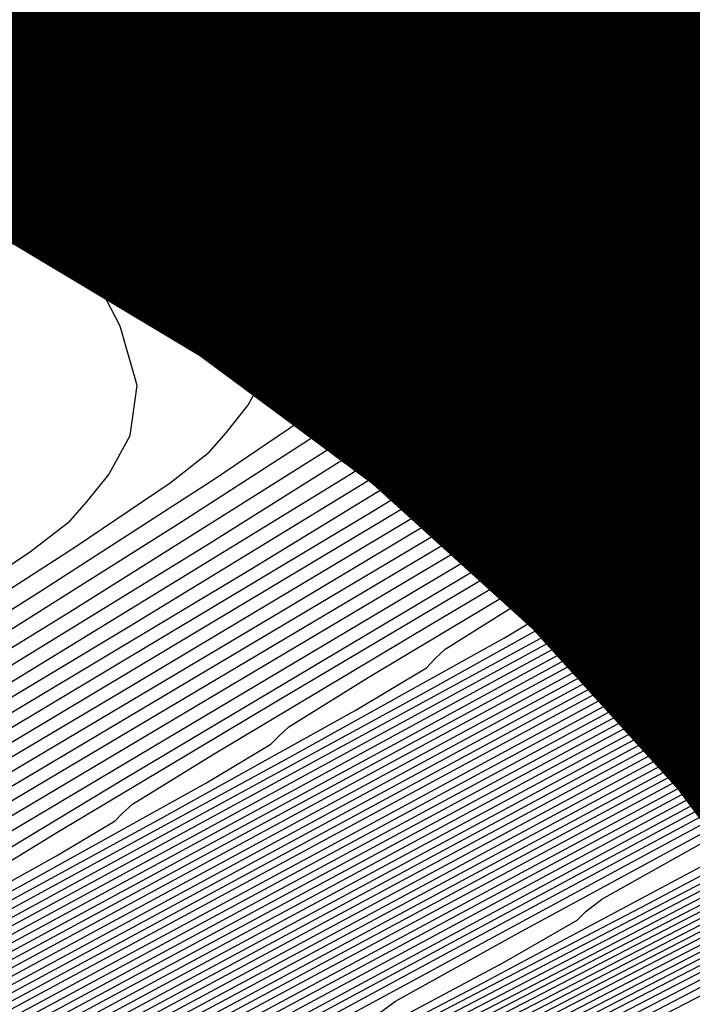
# Model space of a CAD drawing. Extents: x 3249832 to 3255657, y 13789405 to 13793316.
# Tile 410 of 656: x 3254718.51 to 3254720.81, y 13790591.9 to 13790595.26. Entities that reach past the tile are written whole.
import ezdxf

# ---------------------------------------------------------------- set-up
doc = ezdxf.new("R2010")
doc.units = 0
doc.header["$LTSCALE"] = 100
doc.header["$MEASUREMENT"] = 0
for name, color, linetype in [('GRATIO_CON', 10, 'CONTINUOUS'), ('GRATIO_ICON', 7, 'CONTINUOUS'), ('TARGETS_EAST', 7, 'CONTINUOUS')]:
    doc.layers.add(name, color=color, linetype=linetype)

# ---------------------------------------------------------------- blocks, each defined once
blk = doc.blocks.new('Gratio_032316_contours')
at = {"layer": 'GRATIO_CON', "color": 1, "linetype": 'Continuous', "flags": 128}
for points in [[(3254703.8339, 13790583.6476), (3254706.5712, 13790584.9507), (3254709.7909, 13790586.4883), (3254712.5282, 13790587.7952), (3254714.0597, 13790588.5228), (3254714.626, 13790588.7873), (3254714.7093, 13790588.8215), (3254714.7111, 13790588.8191), (3254714.7121, 13790588.8186), (3254714.7123, 13790588.8193), (3254714.7466, 13790588.8382), (3254714.9871, 13790588.9622), (3254715.6406, 13790589.2957), (3254716.8106, 13790589.8908), (3254718.1872, 13790590.5913), (3254719.3576, 13790591.1889), (3254720.0918, 13790591.568), (3254720.8917, 13790591.9853), (3254722.442, 13790592.7905), (3254725.1537, 13790594.1936), (3254728.3408, 13790595.8464)], [(3254703.0221, 13790583.2904), (3254704.4639, 13790583.9676), (3254707.0406, 13790585.1942), (3254710.0713, 13790586.6415), (3254712.6481, 13790587.8718), (3254714.0896, 13790588.5567), (3254714.6228, 13790588.8057), (3254714.7012, 13790588.8378), (3254714.703, 13790588.8356), (3254714.7041, 13790588.8351), (3254714.7044, 13790588.8357), (3254714.7337, 13790588.8518), (3254714.9385, 13790588.9574), (3254715.4949, 13790589.2413), (3254716.491, 13790589.748), (3254717.6631, 13790590.3445), (3254718.6596, 13790590.8532), (3254719.2974, 13790591.1825), (3254720.0669, 13790591.5835), (3254721.6271, 13790592.393), (3254724.3657, 13790593.8095), (3254727.5846, 13790595.4782)], [(3254703.7421, 13790583.6526), (3254705.094, 13790584.2875), (3254707.51, 13790585.4377), (3254710.3518, 13790586.7948), (3254712.7679, 13790587.9484), (3254714.1196, 13790588.5905), (3254714.6195, 13790588.824), (3254714.6931, 13790588.8542), (3254714.695, 13790588.8521), (3254714.696, 13790588.8516), (3254714.6965, 13790588.8522), (3254714.7208, 13790588.8655), (3254714.8899, 13790588.9526), (3254715.3492, 13790589.187), (3254716.1715, 13790589.6053), (3254717.139, 13790590.0976), (3254717.9616, 13790590.5176), (3254718.5029, 13790590.7971), (3254719.2421, 13790591.1817), (3254720.8122, 13790591.9955), (3254723.5777, 13790593.4253), (3254726.8284, 13790595.11), (3254729.5854, 13790596.5514)], [(3254703.9931, 13790583.809), (3254704.462, 13790584.0148), (3254705.724, 13790584.6075), (3254707.9794, 13790585.6812), (3254710.6323, 13790586.9481), (3254712.8877, 13790588.025), (3254714.1495, 13790588.6244), (3254714.6163, 13790588.8424), (3254714.685, 13790588.8706), (3254714.6869, 13790588.8687), (3254714.688, 13790588.8682), (3254714.6886, 13790588.8686), (3254714.7079, 13790588.8791), (3254714.8413, 13790588.9479), (3254715.2035, 13790589.1327), (3254715.8519, 13790589.4625), (3254716.6149, 13790589.8508), (3254717.2636, 13790590.1819), (3254717.7084, 13790590.4116), (3254718.4173, 13790590.7799), (3254719.9972, 13790591.598), (3254722.7897, 13790593.0412), (3254726.0722, 13790594.7418), (3254728.8565, 13790596.1965)], [(3254711.1932, 13790587.2546), (3254713.1273, 13790588.1781), (3254714.2094, 13790588.6922), (3254714.6097, 13790588.8791), (3254714.6689, 13790588.9033), (3254714.6707, 13790588.9017), (3254714.672, 13790588.9012), (3254714.6729, 13790588.9015), (3254714.6821, 13790588.9064), (3254714.7441, 13790588.9383), (3254714.9121, 13790589.024), (3254715.2128, 13790589.177), (3254715.5667, 13790589.3571), (3254715.8676, 13790589.5107), (3254716.1195, 13790589.6407), (3254716.7677, 13790589.9763), (3254718.3674, 13790590.8029), (3254721.2136, 13790592.2729), (3254724.5597, 13790594.0055), (3254727.3987, 13790595.4866)], [(3254701.9933, 13790583.1284), (3254704.3506, 13790584.1812), (3254705.6355, 13790584.7383), (3254706.1168, 13790584.9264), (3254706.1942, 13790584.9331), (3254706.2531, 13790584.9396), (3254706.6218, 13790585.1014), (3254707.6142, 13790585.5674), (3254709.3877, 13790586.4117), (3254711.4737, 13790587.4079), (3254713.2472, 13790588.2547), (3254714.2431, 13790588.7279), (3254714.6363, 13790588.9126), (3254714.7615, 13790588.9709), (3254714.8903, 13790589.0341), (3254715.041, 13790589.1098), (3254715.1689, 13790589.1748), (3254715.3248, 13790589.2552), (3254715.9428, 13790589.5745), (3254717.5524, 13790590.4054), (3254720.4256, 13790591.8887), (3254723.8035, 13790593.6373), (3254726.6698, 13790595.1317), (3254728.2624, 13790595.9821)], [(3254692.1954, 13790578.7312), (3254695.8729, 13790580.3923), (3254699.5123, 13790582.0369), (3254702.7163, 13790583.4811), (3254705.0951, 13790584.5448), (3254706.3911, 13790585.1091), (3254706.8758, 13790585.3014), (3254706.9529, 13790585.3105), (3254707.0065, 13790585.3164), (3254707.3418, 13790585.4636), (3254708.2443, 13790585.8874), (3254709.8571, 13790586.6552), (3254711.7541, 13790587.5612), (3254713.367, 13790588.3312), (3254714.2693, 13790588.7599), (3254714.6032, 13790588.9158), (3254714.6527, 13790588.936), (3254714.7384, 13790588.9781), (3254715.3273, 13790589.2809), (3254716.923, 13790590.1036), (3254719.7767, 13790591.5764), (3254723.1315, 13790593.3125), (3254725.9781, 13790594.796), (3254727.5602, 13790595.6396)], [(3254710.3265, 13790586.8987), (3254712.0346, 13790587.7144), (3254713.4868, 13790588.4078), (3254714.2993, 13790588.7938), (3254714.5999, 13790588.9341), (3254714.6444, 13790588.9523), (3254714.646, 13790588.9511), (3254714.6473, 13790588.9509), (3254714.6483, 13790588.9511), (3254714.7284, 13790588.9926), (3254715.2859, 13790589.2805), (3254716.7985, 13790590.0611), (3254719.5049, 13790591.4582), (3254722.687, 13790593.105), (3254725.3872, 13790594.5123), (3254726.8879, 13790595.3125), (3254727.4304, 13790595.6251)], [(3254711.2653, 13790587.3857), (3254712.5955, 13790588.021), (3254713.7265, 13790588.5609), (3254714.3592, 13790588.8615), (3254714.5933, 13790588.9708), (3254714.628, 13790588.985), (3254714.6292, 13790588.9841), (3254714.6302, 13790588.984), (3254714.631, 13790588.9845), (3254714.7024, 13790589.0221), (3254715.1995, 13790589.2794), (3254716.5481, 13790589.976), (3254718.961, 13790591.2218), (3254721.7979, 13790592.6902), (3254724.2052, 13790593.9448), (3254725.5432, 13790594.6582), (3254726.0268, 13790594.9369), (3254726.0851, 13790594.9963), (3254726.1306, 13790595.0453), (3254726.5114, 13790595.2683), (3254727.5597, 13790595.8436)], [(3254711.7347, 13790587.6292), (3254712.876, 13790588.1742), (3254713.8463, 13790588.6375), (3254714.3891, 13790588.8954), (3254714.59, 13790588.9892), (3254714.6197, 13790589.0013), (3254714.6208, 13790589.0006), (3254714.6217, 13790589.0006), (3254714.6223, 13790589.0012), (3254714.6894, 13790589.0368), (3254715.1563, 13790589.2789), (3254716.4229, 13790589.9334), (3254718.6891, 13790591.1036), (3254721.3534, 13790592.4827), (3254723.6143, 13790593.661), (3254724.8709, 13790594.331), (3254725.3251, 13790594.5928), (3254725.3798, 13790594.6486), (3254725.4264, 13790594.6967), (3254725.8112, 13790594.9207), (3254726.8692, 13790595.5005), (3254728.8273, 13790596.5582)], [(3254711.3945, 13790587.4873), (3254712.2041, 13790587.8727), (3254713.1565, 13790588.3275), (3254713.9661, 13790588.7141), (3254714.4191, 13790588.9293), (3254714.5867, 13790589.0075), (3254714.6115, 13790589.0177), (3254714.6124, 13790589.017), (3254714.6131, 13790589.0171), (3254714.6137, 13790589.018), (3254714.6764, 13790589.0516), (3254715.1131, 13790589.2783), (3254716.2977, 13790589.8908), (3254718.4171, 13790590.9854), (3254720.9089, 13790592.2753), (3254723.0233, 13790593.3773), (3254724.1985, 13790594.0039), (3254724.6233, 13790594.2487), (3254724.6745, 13790594.3009), (3254724.7222, 13790594.3481), (3254725.1109, 13790594.5731), (3254726.1787, 13790595.1573), (3254728.1544, 13790596.2242)], [(3254711.6614, 13790587.6367), (3254712.0246, 13790587.8073), (3254712.6736, 13790588.1162), (3254713.4369, 13790588.4808), (3254714.0859, 13790588.7907), (3254714.449, 13790588.9632), (3254714.5834, 13790589.0259), (3254714.6033, 13790589.034), (3254714.604, 13790589.0335), (3254714.6046, 13790589.0337), (3254714.6051, 13790589.0347), (3254714.6634, 13790589.0663), (3254715.0699, 13790589.2778), (3254716.1725, 13790589.8482), (3254718.1451, 13790590.8673), (3254720.4644, 13790592.0678), (3254722.4324, 13790593.0936), (3254723.5262, 13790593.6768), (3254723.9216, 13790593.9046), (3254723.9692, 13790593.9532), (3254724.018, 13790593.9995), (3254724.4106, 13790594.2254), (3254725.4882, 13790594.8142), (3254727.4816, 13790595.8902)], [(3254711.0516, 13790587.454), (3254712.4361, 13790588.0756), (3254712.9476, 13790588.3015), (3254713.0223, 13790588.33), (3254713.0332, 13790588.3312), (3254713.1013, 13790588.3611), (3254713.2847, 13790588.4472), (3254713.6124, 13790588.6033), (3254713.9979, 13790588.7873), (3254714.3257, 13790588.9438), (3254714.5093, 13790589.031), (3254714.5773, 13790589.0632), (3254714.5876, 13790589.0685), (3254714.6374, 13790589.0959), (3254714.9834, 13790589.2767), (3254715.922, 13790589.763), (3254717.6012, 13790590.6309), (3254719.5753, 13790591.653), (3254721.2505, 13790592.5261), (3254722.1815, 13790593.0225)], [(3254711.7963, 13790587.817), (3254713.1969, 13790588.4475), (3254713.7463, 13790588.6934), (3254713.914, 13790588.7687), (3254714.0816, 13790588.8472), (3254714.2783, 13790588.9407), (3254714.4455, 13790589.0204), (3254714.539, 13790589.0649), (3254714.5738, 13790589.0815), (3254714.579, 13790589.085), (3254714.6245, 13790589.1106), (3254714.9403, 13790589.2762), (3254715.7968, 13790589.7204), (3254717.3292, 13790590.5127), (3254719.1308, 13790591.4455), (3254720.6595, 13790592.2423), (3254721.5092, 13790592.6953), (3254721.8163, 13790592.8724), (3254721.8533, 13790592.9101), (3254721.9054, 13790592.9536), (3254722.3098, 13790593.1826), (3254723.4167, 13790593.7848), (3254725.4632, 13790594.8881), (3254728.235, 13790596.3789)], [(3254702.4719, 13790583.6289), (3254706.4481, 13790585.4262), (3254709.947, 13790587.0081), (3254712.5408, 13790588.181), (3254713.9476, 13790588.8171), (3254714.4672, 13790589.052), (3254714.5448, 13790589.0872), (3254714.5512, 13790589.0903), (3254714.5588, 13790589.0945), (3254714.5654, 13790589.0991), (3254714.61, 13790589.1246), (3254714.8969, 13790589.2756), (3254715.6716, 13790589.6779), (3254717.0573, 13790590.3945), (3254718.6863, 13790591.2381), (3254720.0686, 13790591.9586), (3254720.8368, 13790592.3682), (3254721.1146, 13790592.5283), (3254721.148, 13790592.5624), (3254721.2012, 13790592.605), (3254721.6096, 13790592.8349), (3254722.7262, 13790593.4417), (3254724.7904, 13790594.5541), (3254727.586, 13790596.0576)], [(3254703.0082, 13790583.8967), (3254706.8625, 13790585.639), (3254710.208, 13790587.1516), (3254712.6684, 13790588.2639), (3254714.0003, 13790588.8658), (3254714.4912, 13790589.0878), (3254714.5617, 13790589.1206), (3254714.5986, 13790589.1417), (3254714.8539, 13790589.2761), (3254715.5465, 13790589.6357), (3254716.7853, 13790590.2764), (3254718.2417, 13790591.0307), (3254719.4776, 13790591.6748), (3254720.1645, 13790592.0411), (3254720.4128, 13790592.1842), (3254720.4427, 13790592.2146), (3254720.497, 13790592.2564), (3254720.9093, 13790592.4873), (3254722.0357, 13790593.0985), (3254724.1176, 13790594.22), (3254726.937, 13790595.7362), (3254730.1613, 13790597.4701)], [(3254704.0706, 13790584.4276), (3254707.6682, 13790586.0538), (3254710.6917, 13790587.4206), (3254712.8723, 13790588.4059), (3254714.0475, 13790588.936), (3254714.4813, 13790589.1309), (3254714.5442, 13790589.1589), (3254714.5727, 13790589.1746), (3254714.7677, 13790589.277), (3254715.2961, 13790589.5514), (3254716.2414, 13790590.0403), (3254717.3527, 13790590.6158), (3254718.2957, 13790591.1073), (3254718.8198, 13790591.3868), (3254719.0093, 13790591.496), (3254719.0321, 13790591.5192), (3254719.0886, 13790591.5592), (3254719.5087, 13790591.7921), (3254720.6547, 13790592.4123), (3254722.7719, 13790593.552), (3254725.639, 13790595.0934), (3254728.9176, 13790596.8565)], [(3254700.8064, 13790582.9786), (3254704.6018, 13790584.6931), (3254708.071, 13790586.2612), (3254710.9336, 13790587.5551), (3254712.9743, 13790588.4768), (3254714.0712, 13790588.971), (3254714.4764, 13790589.1524), (3254714.5354, 13790589.1781), (3254714.5597, 13790589.1911), (3254714.7245, 13790589.2775), (3254715.1709, 13790589.5093), (3254715.9694, 13790589.9222), (3254716.9082, 13790590.4084), (3254717.7048, 13790590.8236), (3254718.1475, 13790591.0596), (3254718.3075, 13790591.1519), (3254718.3268, 13790591.1715), (3254718.3844, 13790591.2106), (3254718.8085, 13790591.4444), (3254719.9642, 13790592.0692), (3254722.0991, 13790593.2179), (3254724.99, 13790594.772), (3254728.2958, 13790596.5497)], [(3254701.3941, 13790583.2696), (3254705.133, 13790584.9586), (3254708.4739, 13790586.4686), (3254711.1755, 13790587.6896), (3254713.0762, 13790588.5478), (3254714.0948, 13790589.0061), (3254714.4714, 13790589.1739), (3254714.5266, 13790589.1973), (3254714.5468, 13790589.2076), (3254714.6814, 13790589.278), (3254715.0458, 13790589.4671), (3254715.6975, 13790589.8042), (3254716.4637, 13790590.201), (3254717.1138, 13790590.5398), (3254717.4752, 13790590.7325), (3254717.6058, 13790590.8078), (3254717.6215, 13790590.8238), (3254717.6802, 13790590.862), (3254718.1082, 13790591.0968), (3254719.2737, 13790591.726), (3254721.4263, 13790592.8839), (3254724.341, 13790594.4506), (3254727.6739, 13790596.2429)], [(3254701.9819, 13790583.5606), (3254705.6642, 13790585.224), (3254708.8767, 13790586.676), (3254711.4174, 13790587.8241), (3254713.1782, 13790588.6188), (3254714.1184, 13790589.0412), (3254714.4664, 13790589.1955), (3254714.5178, 13790589.2164), (3254714.5338, 13790589.224), (3254714.6383, 13790589.2785), (3254714.9206, 13790589.425), (3254715.4255, 13790589.6862), (3254716.0189, 13790589.994), (3254716.5222, 13790590.2577), (3254716.8632, 13790590.4421), (3254717.3969, 13790590.7351), (3254718.5849, 13790591.38), (3254720.754, 13790592.549), (3254723.692, 13790594.1291), (3254727.0521, 13790595.9361), (3254730.4743, 13790597.7793)], [(3254703.1573, 13790584.1426), (3254706.7266, 13790585.7549), (3254709.6823, 13790587.0907), (3254711.9011, 13790588.0931), (3254713.3821, 13790588.7607), (3254714.1657, 13790589.1113), (3254714.4565, 13790589.2385), (3254714.5002, 13790589.2548), (3254714.5079, 13790589.257), (3254714.552, 13790589.2794), (3254714.6702, 13790589.3407), (3254714.8816, 13790589.45), (3254715.13, 13790589.5789), (3254715.3407, 13790589.6893), (3254715.5204, 13790589.7863), (3254716.0028, 13790590.048), (3254717.2029, 13790590.6954), (3254719.4081, 13790591.8815), (3254722.394, 13790593.4864), (3254725.8084, 13790595.3225), (3254729.286, 13790597.1955)], [(3254692.4447, 13790579.4765), (3254693.9195, 13790580.094), (3254694.8219, 13790580.4629), (3254695.7079, 13790580.8348), (3254697.3278, 13790581.5479), (3254700.1787, 13790582.826), (3254703.745, 13790584.4337), (3254707.2578, 13790586.0204), (3254710.0852, 13790587.2981), (3254712.143, 13790588.2276), (3254713.4841, 13790588.8317), (3254714.1913, 13790589.1474), (3254714.4667, 13790589.2679), (3254714.5427, 13790589.3004), (3254714.6089, 13790589.3323), (3254714.6855, 13790589.3712), (3254714.7499, 13790589.4049), (3254714.849, 13790589.4584), (3254715.3057, 13790589.7045), (3254716.5119, 13790590.3531), (3254718.7351, 13790591.5477), (3254721.7449, 13790593.1651), (3254725.1866, 13790595.0157), (3254728.6918, 13790596.9035)], [(3254691.1409, 13790578.9669), (3254692.98, 13790579.7421), (3254694.4663, 13790580.3647), (3254695.3756, 13790580.7371), (3254696.2682, 13790581.1125), (3254697.9006, 13790581.8318), (3254700.7694, 13790583.1183), (3254704.3327, 13790584.7247), (3254707.789, 13790586.2859), (3254710.488, 13790587.5055), (3254712.3848, 13790588.3621), (3254713.5859, 13790588.9028), (3254714.274, 13790589.215), (3254714.9379, 13790589.5467), (3254716.1424, 13790590.1862), (3254718.3035, 13790591.3443), (3254721.242, 13790592.9223), (3254724.6294, 13790594.7436), (3254728.1169, 13790596.6219)], [(3254691.6619, 13790579.2263), (3254693.5153, 13790580.0077), (3254695.013, 13790580.6355), (3254695.9292, 13790581.0113), (3254696.8285, 13790581.3903), (3254698.4734, 13790582.1157), (3254701.3601, 13790583.4106), (3254704.9205, 13790585.0157), (3254708.3202, 13790586.5513), (3254710.8908, 13790587.7129), (3254712.6266, 13790588.4968), (3254713.6875, 13790588.9742), (3254714.2931, 13790589.2489), (3254714.9014, 13790589.5534), (3254716.0298, 13790590.1526), (3254718.063, 13790591.2422), (3254720.854, 13790592.741), (3254724.1231, 13790594.4989), (3254727.5569, 13790596.3484)], [(3254690.8905, 13790578.9855), (3254692.7039, 13790579.7452), (3254694.5859, 13790580.5388), (3254696.1065, 13790581.177), (3254697.0364, 13790581.5597), (3254697.9491, 13790581.9458), (3254699.6191, 13790582.6835), (3254702.5415, 13790583.9951), (3254706.0959, 13790585.5977), (3254709.3826, 13790587.0822), (3254711.6964, 13790588.1277), (3254713.1101, 13790588.766), (3254713.8907, 13790589.1169), (3254714.3312, 13790589.3167), (3254714.8283, 13790589.5669), (3254715.8046, 13790590.0856), (3254717.5818, 13790591.0379), (3254720.078, 13790592.3785), (3254723.1105, 13790594.0093), (3254726.4371, 13790595.8013), (3254729.5778, 13790597.5011)], [(3254691.3976, 13790579.2391), (3254693.2248, 13790580.0046), (3254695.1212, 13790580.8044), (3254696.6533, 13790581.4477), (3254697.6063, 13790581.8413), (3254698.6396, 13790582.2824), (3254700.6311, 13790583.1661), (3254704.1084, 13790584.7287), (3254708.1971, 13790586.5724), (3254711.6727, 13790588.1403), (3254713.6629, 13790589.0401), (3254714.7058, 13790589.5349), (3254715.692, 13790590.0521), (3254717.3412, 13790590.9358), (3254719.69, 13790592.1973), (3254722.6041, 13790593.7646), (3254725.8771, 13790595.5277), (3254729.0129, 13790597.2246)], [(3254691.9048, 13790579.4927), (3254693.7458, 13790580.264), (3254695.6565, 13790581.07), (3254697.2001, 13790581.7185), (3254698.1558, 13790582.1136), (3254699.1668, 13790582.5452), (3254701.0922, 13790583.3994), (3254704.4507, 13790584.9087), (3254708.3999, 13790586.6893), (3254711.7567, 13790588.2038), (3254713.6768, 13790589.0716), (3254714.6686, 13790589.5413), (3254715.5794, 13790590.0186), (3254717.1006, 13790590.8337), (3254719.302, 13790592.016), (3254722.0978, 13790593.5198), (3254725.3172, 13790595.2542), (3254728.4479, 13790596.9482)], [(3254692.4119, 13790579.7463), (3254694.2668, 13790580.5234), (3254696.1918, 13790581.3356), (3254697.7468, 13790581.9892), (3254698.7053, 13790582.3859), (3254699.694, 13790582.8079), (3254701.5532, 13790583.6328), (3254704.7931, 13790585.0887), (3254708.6026, 13790586.8063), (3254711.8408, 13790588.2672), (3254713.6906, 13790589.1031), (3254714.6315, 13790589.5478), (3254715.4668, 13790589.985), (3254716.86, 13790590.7315), (3254718.914, 13790591.8348), (3254721.5915, 13790593.2751), (3254724.7573, 13790594.9806), (3254727.883, 13790596.6718)], [(3254691.9747, 13790579.6588), (3254693.4262, 13790580.2535), (3254695.3087, 13790581.0423), (3254697.2624, 13790581.8668), (3254698.8404, 13790582.5307), (3254699.8043, 13790582.9306), (3254700.7484, 13790583.3335), (3254702.4753, 13790584.0996), (3254705.4777, 13790585.4486), (3254709.008, 13790587.0402), (3254712.0088, 13790588.394), (3254713.7183, 13790589.1662), (3254714.5571, 13790589.5607), (3254715.2416, 13790589.918), (3254716.3788, 13790590.5273), (3254718.1379, 13790591.4723), (3254720.5789, 13790592.7855), (3254723.6374, 13790594.4335), (3254726.7531, 13790596.119), (3254729.2417, 13790597.4788)], [(3254702.9364, 13790584.333), (3254705.8199, 13790585.6287), (3254709.2102, 13790587.1576), (3254712.0914, 13790588.4587), (3254713.7014, 13790589.1857), (3254714.2947, 13790589.4534), (3254714.3796, 13790589.4915), (3254714.3797, 13790589.4914), (3254714.3801, 13790589.4912), (3254714.3811, 13790589.4904), (3254714.4103, 13790589.5037), (3254714.6048, 13790589.6053), (3254715.1291, 13790589.8844), (3254716.1382, 13790590.4251), (3254717.7499, 13790591.291), (3254720.0725, 13790592.5408), (3254723.0775, 13790594.16), (3254726.1882, 13790595.8426), (3254728.6914, 13790597.2097)], [(3254703.3974, 13790584.5664), (3254706.1622, 13790585.8087), (3254709.4129, 13790587.2746), (3254712.1754, 13790588.5219), (3254713.7193, 13790589.2188), (3254714.2884, 13790589.4752), (3254714.3699, 13790589.5115), (3254714.3701, 13790589.5115), (3254714.3705, 13790589.5114), (3254714.3713, 13790589.5109), (3254714.3965, 13790589.5224), (3254714.5643, 13790589.6101), (3254715.0166, 13790589.8508), (3254715.8977, 13790590.323), (3254717.3619, 13790591.1098), (3254719.5662, 13790592.296), (3254722.5175, 13790593.8864), (3254725.6233, 13790595.5662), (3254728.141, 13790596.9406)], [(3254703.8584, 13790584.7998), (3254706.5044, 13790585.9887), (3254709.6155, 13790587.3916), (3254712.2595, 13790588.5852), (3254713.7372, 13790589.2519), (3254714.282, 13790589.497), (3254714.3602, 13790589.5316), (3254714.3605, 13790589.5315), (3254714.3608, 13790589.5316), (3254714.3615, 13790589.5313), (3254714.3827, 13790589.5411), (3254714.5238, 13790589.6148), (3254714.9041, 13790589.8173), (3254715.6571, 13790590.2208), (3254716.9739, 13790590.9285), (3254719.0599, 13790592.0513), (3254721.9576, 13790593.6129), (3254725.0584, 13790595.2898), (3254727.5907, 13790596.6714)], [(3254703.3843, 13790584.6475), (3254704.7805, 13790585.2666), (3254707.189, 13790586.3488), (3254710.0209, 13790587.6257), (3254712.4277, 13790588.7118), (3254713.773, 13790589.3181), (3254714.2693, 13790589.5406), (3254714.3408, 13790589.5717), (3254714.3412, 13790589.5717), (3254714.3415, 13790589.572), (3254714.342, 13790589.5722), (3254714.3552, 13790589.5785), (3254714.4428, 13790589.6244), (3254714.679, 13790589.7501), (3254715.176, 13790590.0165), (3254716.1979, 13790590.566), (3254718.0473, 13790591.5617), (3254720.8377, 13790593.0658), (3254723.9285, 13790594.7369), (3254726.4901, 13790596.1332), (3254727.9069, 13790596.9257)], [(3254703.9115, 13790584.9103), (3254705.2415, 13790585.5), (3254707.5312, 13790586.5288), (3254710.2235, 13790587.7427), (3254712.5117, 13790588.7751), (3254713.791, 13790589.3512), (3254714.2629, 13790589.5624), (3254714.331, 13790589.5918), (3254714.3316, 13790589.5917), (3254714.3319, 13790589.5922), (3254714.3322, 13790589.5926), (3254714.3414, 13790589.5972), (3254714.4023, 13790589.6291), (3254714.5665, 13790589.7165), (3254714.9354, 13790589.9143), (3254715.8099, 13790590.3848), (3254717.5409, 13790591.317), (3254720.2778, 13790592.7922), (3254723.3636, 13790594.4605), (3254725.9398, 13790595.8641), (3254727.3671, 13790596.6612)], [(3254703.6506, 13790584.8368), (3254704.4387, 13790585.173), (3254705.7025, 13790585.7334), (3254707.8735, 13790586.7089), (3254710.4262, 13790587.8597), (3254712.5958, 13790588.8384), (3254713.8089, 13790589.3843), (3254714.2566, 13790589.5842), (3254714.3213, 13790589.6119), (3254714.3219, 13790589.6118), (3254714.3222, 13790589.6124), (3254714.3225, 13790589.613), (3254714.3276, 13790589.6158), (3254714.3618, 13790589.6339), (3254714.454, 13790589.683), (3254714.6948, 13790589.8122), (3254715.4219, 13790590.2035), (3254717.0346, 13790591.0722), (3254719.7179, 13790592.5187), (3254722.7986, 13790594.1841), (3254725.3894, 13790595.5949), (3254726.8274, 13790596.3967), (3254727.3477, 13790596.711)], [(3254703.2145, 13790584.6968), (3254704.2001, 13790585.1092), (3254704.9659, 13790585.4358), (3254706.1635, 13790585.9668), (3254708.2158, 13790586.8889), (3254710.6288, 13790587.9767), (3254712.6799, 13790588.9017), (3254713.8268, 13790589.4174), (3254714.2502, 13790589.6061), (3254714.3116, 13790589.6319), (3254714.3901, 13790589.6738), (3254714.9351, 13790589.968), (3254716.4138, 13790590.7656), (3254719.0593, 13790592.1922), (3254722.1701, 13790593.8737), (3254724.8105, 13790595.3105), (3254726.2791, 13790596.1276), (3254726.8112, 13790596.4469), (3254726.876, 13790596.5145), (3254726.9003, 13790596.5567), (3254727.1414, 13790596.72)], [(3254711.0342, 13790588.2107), (3254712.848, 13790589.0282), (3254713.8626, 13790589.4836), (3254714.2375, 13790589.6496), (3254714.2922, 13790589.6718), (3254714.293, 13790589.6713), (3254714.2932, 13790589.672), (3254714.293, 13790589.6734), (3254714.3639, 13790589.7134), (3254714.8627, 13790589.9839), (3254716.2175, 13790590.7153), (3254718.6422, 13790592.0233), (3254721.4936, 13790593.5648), (3254723.9139, 13790594.8821), (3254725.2601, 13790595.6311), (3254725.7478, 13790595.9238), (3254725.8071, 13790595.9858), (3254725.8329, 13790596.0265), (3254726.0783, 13790596.1906), (3254726.7608, 13790596.6063), (3254728.0035, 13790597.3473)], [(3254711.2368, 13790588.3277), (3254712.9321, 13790589.0915), (3254713.8805, 13790589.5167), (3254714.2311, 13790589.6714), (3254714.2825, 13790589.6917), (3254714.2833, 13790589.691), (3254714.2835, 13790589.6916), (3254714.2832, 13790589.6932), (3254714.3505, 13790589.7321), (3254714.8263, 13790589.9911), (3254716.1192, 13790590.69), (3254718.4336, 13790591.9389), (3254721.1552, 13790593.4105), (3254723.4655, 13790594.6679), (3254724.7505, 13790595.3829), (3254725.216, 13790595.6623), (3254725.2727, 13790595.7215), (3254725.2992, 13790595.7614), (3254725.5467, 13790595.9259), (3254726.2342, 13790596.344), (3254727.4856, 13790597.0898)], [(3254711.4395, 13790588.4447), (3254713.0162, 13790589.1548), (3254713.8984, 13790589.5498), (3254714.2247, 13790589.6931), (3254714.2727, 13790589.7115), (3254714.2736, 13790589.7106), (3254714.2738, 13790589.7113), (3254714.2733, 13790589.7131), (3254714.3371, 13790589.7508), (3254714.7899, 13790589.9983), (3254716.0209, 13790590.6647), (3254718.2249, 13790591.8545), (3254720.8169, 13790593.2562), (3254723.0171, 13790594.4537), (3254724.241, 13790595.1347), (3254724.6843, 13790595.4008), (3254724.7383, 13790595.4571), (3254724.7655, 13790595.4964), (3254725.0151, 13790595.6612), (3254725.7076, 13790596.0816), (3254726.9676, 13790596.8322), (3254728.5365, 13790597.765)], [(3254711.6421, 13790588.5617), (3254713.1003, 13790589.2181), (3254713.9163, 13790589.583), (3254714.2181, 13790589.7156), (3254714.262, 13790589.7338), (3254714.3233, 13790589.7689), (3254714.7534, 13790590.0048), (3254715.9226, 13790590.6389), (3254718.0162, 13790591.77), (3254720.4786, 13790593.1018), (3254722.5688, 13790594.2395), (3254723.7314, 13790594.8864), (3254724.1526, 13790595.1392), (3254724.2039, 13790595.1927), (3254724.2319, 13790595.2313), (3254724.4835, 13790595.3964), (3254725.181, 13790595.8192), (3254726.4497, 13790596.5747), (3254728.0292, 13790597.5137)], [(3254710.6116, 13790588.1491), (3254712.0475, 13790588.7957), (3254713.2684, 13790589.3447), (3254713.952, 13790589.6492), (3254714.2052, 13790589.7594), (3254714.2421, 13790589.7746), (3254714.2965, 13790589.807), (3254714.6806, 13790590.0196), (3254715.7261, 13790590.5884), (3254717.5989, 13790591.6012), (3254719.8019, 13790592.7932), (3254721.6721, 13790593.8111), (3254722.7123, 13790594.39), (3254723.0892, 13790594.6161), (3254723.135, 13790594.664), (3254723.1645, 13790594.7011), (3254723.4204, 13790594.867), (3254724.1278, 13790595.2945), (3254725.4139, 13790596.0596), (3254727.0147, 13790597.011), (3254728.5684, 13790597.9409)], [(3254710.9539, 13790588.3291), (3254712.2501, 13790588.9128), (3254713.3525, 13790589.408), (3254713.9699, 13790589.6823), (3254714.1988, 13790589.7813), (3254714.2321, 13790589.795), (3254714.2831, 13790589.826), (3254714.6442, 13790590.027), (3254715.6278, 13790590.5632), (3254717.3902, 13790591.5169), (3254719.4636, 13790592.6388), (3254721.2237, 13790593.597), (3254722.2028, 13790594.1417), (3254722.5575, 13790594.3546), (3254722.6006, 13790594.3997), (3254722.6308, 13790594.436), (3254722.8888, 13790594.6023), (3254723.6012, 13790595.0322), (3254724.896, 13790595.8021), (3254726.5075, 13790596.7597), (3254728.0715, 13790597.6957)], [(3254711.2961, 13790588.5092), (3254712.4528, 13790589.0298), (3254713.4366, 13790589.4712), (3254713.9878, 13790589.7154), (3254714.1923, 13790589.8032), (3254714.2222, 13790589.8154), (3254714.2697, 13790589.8451), (3254714.6078, 13790590.0344), (3254715.5295, 13790590.5379), (3254717.1816, 13790591.4325), (3254719.1252, 13790592.4845), (3254720.7754, 13790593.3828), (3254721.6932, 13790593.8935), (3254722.0257, 13790594.0931), (3254722.0662, 13790594.1353), (3254722.0971, 13790594.1709), (3254722.3572, 13790594.3376), (3254723.0746, 13790594.7698), (3254724.3781, 13790595.5445), (3254726.0003, 13790596.5084), (3254727.5746, 13790597.4506)], [(3254711.6384, 13790588.6892), (3254712.6554, 13790589.1468), (3254713.5205, 13790589.5348), (3254714.0054, 13790589.749), (3254714.1854, 13790589.826), (3254714.2117, 13790589.8368), (3254714.2558, 13790589.865), (3254714.5711, 13790590.0423), (3254715.4311, 13790590.5129), (3254716.9729, 13790591.3482), (3254718.7869, 13790592.3302), (3254720.327, 13790593.1686), (3254721.1837, 13790593.6453), (3254721.494, 13790593.8315), (3254721.5318, 13790593.871), (3254721.5634, 13790593.9058), (3254721.8256, 13790594.0729), (3254722.548, 13790594.5074), (3254723.8602, 13790595.287), (3254725.493, 13790596.2571), (3254727.0777, 13790597.2054), (3254728.3144, 13790597.9592)], [(3254711.6958, 13790588.7676), (3254712.3229, 13790589.0493), (3254713.0605, 13790589.3812), (3254713.688, 13790589.6626), (3254714.0396, 13790589.818), (3254714.1701, 13790589.874), (3254714.189, 13790589.8825), (3254714.2266, 13790589.9073), (3254714.4967, 13790590.0599), (3254715.2338, 13790590.4636), (3254716.5553, 13790591.1798), (3254718.1102, 13790592.0216), (3254719.4303, 13790592.7402), (3254720.1646, 13790593.1488), (3254720.4306, 13790593.3085), (3254720.463, 13790593.3423), (3254720.496, 13790593.3757), (3254720.7625, 13790593.5434), (3254721.4948, 13790593.9827), (3254722.8243, 13790594.7719), (3254724.4785, 13790595.7544), (3254726.0838, 13790596.715), (3254727.3367, 13790597.4786)], [(3254711.8193, 13790588.8521), (3254712.1568, 13790589.001), (3254712.6652, 13790589.2294), (3254713.2631, 13790589.4984), (3254713.7717, 13790589.7265), (3254714.0568, 13790589.8525), (3254714.1625, 13790589.8981), (3254714.1776, 13790589.9054), (3254714.212, 13790589.9285), (3254714.4595, 13790590.0687), (3254715.1352, 13790590.439), (3254716.3465, 13790591.0956), (3254717.7718, 13790591.8673), (3254718.9819, 13790592.526), (3254719.655, 13790592.9006), (3254719.8989, 13790593.0469), (3254719.9286, 13790593.0779), (3254719.9623, 13790593.1106), (3254720.2309, 13790593.2787), (3254720.9682, 13790593.7204), (3254722.3064, 13790594.5144)], [(3254717.4335, 13790591.713), (3254718.5336, 13790592.3118), (3254719.1455, 13790592.6523), (3254719.3672, 13790592.7854), (3254719.3941, 13790592.8136), (3254719.4286, 13790592.8455), (3254719.6993, 13790593.014), (3254720.4416, 13790593.458), (3254721.7885, 13790594.2568), (3254723.4641, 13790595.2518)], [(3254717.0951, 13790591.5587), (3254718.0852, 13790592.0977), (3254718.6359, 13790592.4041), (3254718.8354, 13790592.5238), (3254718.8597, 13790592.5492), (3254718.8949, 13790592.5804), (3254719.1677, 13790592.7493), (3254719.915, 13790593.1956), (3254721.2706, 13790593.9993), (3254722.9568, 13790595.0005)], [(3254710.6526, 13790588.5097), (3254712.5361, 13790589.311), (3254713.6003, 13790589.7646), (3254714.0192, 13790589.944), (3254714.1067, 13790589.9827), (3254714.1252, 13790589.9923), (3254714.1317, 13790589.9975), (3254714.1318, 13790590.0009), (3254714.1532, 13790590.0168), (3254714.3106, 13790590.1061), (3254714.7405, 13790590.3415), (3254715.5114, 13790590.7592), (3254716.418, 13790591.2508), (3254717.1871, 13790591.6716), (3254717.6537, 13790591.9363), (3254718.0869, 13790592.1972), (3254718.864, 13790592.6662), (3254720.2354, 13790593.4828), (3254721.9424, 13790594.4976), (3254723.5992, 13790595.4892)], [(3254710.9237, 13790588.6627), (3254712.714, 13790589.4234), (3254713.7035, 13790589.8436), (3254714.0684, 13790589.9979), (3254714.1209, 13790590.0199), (3254714.1211, 13790590.0207), (3254714.1208, 13790590.0224), (3254714.1202, 13790590.025), (3254714.1385, 13790590.0387), (3254714.2733, 13790590.1153), (3254714.6419, 13790590.317), (3254715.3026, 13790590.675), (3254716.0797, 13790591.0964), (3254716.739, 13790591.4571), (3254717.1449, 13790591.6875), (3254717.5578, 13790591.9357), (3254718.3371, 13790592.4045), (3254719.7174, 13790593.2255), (3254721.4352, 13790594.2463), (3254723.1023, 13790595.244)], [(3254711.103, 13790588.7763), (3254712.7854, 13790589.4902), (3254713.715, 13790589.8834), (3254714.0585, 13790590.0267), (3254714.1085, 13790590.046), (3254714.1091, 13790590.0459), (3254714.109, 13790590.0471), (3254714.1085, 13790590.0492), (3254714.1237, 13790590.0606), (3254714.2361, 13790590.1244), (3254714.5432, 13790590.2925), (3254715.0938, 13790590.5908), (3254715.7415, 13790590.942), (3254716.2908, 13790591.2425), (3254716.636, 13790591.4386), (3254717.0288, 13790591.6743), (3254717.8102, 13790592.1428), (3254719.1994, 13790592.9681), (3254720.9279, 13790593.995), (3254722.6053, 13790594.9989)], [(3254711.2823, 13790588.8899), (3254712.8569, 13790589.557), (3254713.7265, 13790589.9232), (3254714.0483, 13790590.0559), (3254714.0955, 13790590.0734), (3254714.1087, 13790590.081), (3254714.199, 13790590.1322), (3254714.4446, 13790590.2673), (3254714.8851, 13790590.5065), (3254715.4032, 13790590.7876), (3254715.8426, 13790591.028), (3254716.1271, 13790591.1898), (3254716.4997, 13790591.4128), (3254717.2833, 13790591.8811), (3254718.6814, 13790592.7108), (3254720.4207, 13790593.7437), (3254722.1084, 13790594.7537)], [(3254711.641, 13790589.117), (3254712.9997, 13790589.6906), (3254713.7496, 13790590.0027), (3254714.0285, 13790590.1133), (3254714.0709, 13790590.125), (3254714.0788, 13790590.1265), (3254714.1244, 13790590.1512), (3254714.2473, 13790590.2187), (3254714.4675, 13790590.3382), (3254714.7266, 13790590.4788), (3254714.9463, 13790590.599), (3254715.1094, 13790590.6922), (3254715.4416, 13790590.8898), (3254716.2294, 13790591.3578), (3254717.6454, 13790592.1961), (3254719.4062, 13790593.2412), (3254721.1146, 13790594.2634), (3254722.448, 13790595.0757)], [(3254711.8204, 13790589.2306), (3254713.0711, 13790589.7574), (3254713.7611, 13790590.0425), (3254714.0185, 13790590.142), (3254714.0586, 13790590.1507), (3254714.0638, 13790590.1492), (3254714.0871, 13790590.1607), (3254714.1487, 13790590.1943), (3254714.2588, 13790590.2541), (3254714.3883, 13790590.3244), (3254714.4982, 13790590.3845), (3254714.6006, 13790590.4434), (3254714.9126, 13790590.6283), (3254715.7025, 13790591.0961), (3254717.1273, 13790591.9387), (3254718.8989, 13790592.9899), (3254720.6176, 13790594.0182), (3254721.9591, 13790594.8354)], [(3254710.5346, 13790588.7282), (3254711.9997, 13790589.3442), (3254713.1425, 13790589.8242), (3254713.8143, 13790590.1068), (3254714.3421, 13790590.3675), (3254715.1718, 13790590.8409), (3254716.6082, 13790591.6833), (3254718.3915, 13790592.7388), (3254720.1207, 13790593.773), (3254721.4703, 13790594.5951), (3254722.4167, 13790595.1871)], [(3254710.8404, 13790588.896), (3254712.1788, 13790589.4581), (3254713.2132, 13790589.8922), (3254713.7825, 13790590.1247), (3254713.9958, 13790590.2042), (3254714.0299, 13790590.2095), (3254714.0707, 13790590.2289), (3254714.3424, 13790590.3887), (3254715.0785, 13790590.8241), (3254716.4126, 13790591.613), (3254718.0783, 13790592.6016), (3254719.7096, 13790593.5785), (3254721.0068, 13790594.3698), (3254721.9367, 13790594.952), (3254722.5325, 13790595.3394)], [(3254721.9993, 13790596.519), (3254720.9598, 13790596.1432), (3254719.7397, 13790595.6956), (3254718.7021, 13790595.316), (3254718.1044, 13790595.1025)], [(3254711.4522, 13790589.2317), (3254712.5371, 13790589.686), (3254713.3546, 13790590.0281), (3254713.8023, 13790590.2097), (3254713.9703, 13790590.2712), (3254713.9971, 13790590.2754), (3254714.031, 13790590.2938), (3254714.2606, 13790590.4318), (3254714.8845, 13790590.8036), (3254716.019, 13790591.4762), (3254717.4516, 13790592.3277), (3254718.8873, 13790593.1895), (3254720.0799, 13790593.9192), (3254720.9768, 13790594.4819), (3254721.5738, 13790594.8692), (3254721.8868, 13790595.0863), (3254722.012, 13790595.1929)], [(3254721.972, 13790596.1965), (3254721.8796, 13790596.282), (3254721.6357, 13790596.2487), (3254721.0408, 13790596.0494), (3254719.9895, 13790595.6682), (3254718.7552, 13790595.2146), (3254717.7058, 13790594.8295)], [(3254718.4762, 13790592.995), (3254719.6165, 13790593.6939), (3254720.4968, 13790594.2468), (3254721.0944, 13790594.6341), (3254721.4097, 13790594.8516), (3254721.5361, 13790594.9579), (3254721.5903, 13790595.0267), (3254721.6618, 13790595.1196), (3254721.7318, 13790595.2489), (3254721.7542, 13790595.4145), (3254721.6986, 13790595.6102), (3254721.5971, 13790595.8058), (3254721.4969, 13790595.9652), (3254721.4043, 13790596.0504), (3254721.1595, 13790596.0159), (3254720.5615, 13790595.8146), (3254719.5043, 13790595.4307), (3254718.2629, 13790594.9741)], [(3254718.0651, 13790592.8004), (3254719.1531, 13790593.4686), (3254720.0169, 13790594.0118), (3254720.6151, 13790594.3989), (3254720.9326, 13790594.617), (3254721.0602, 13790594.7228), (3254721.1151, 13790594.7912), (3254721.1872, 13790594.8842), (3254721.2577, 13790595.0141), (3254721.2802, 13790595.1806), (3254721.2244, 13790595.3774), (3254721.1223, 13790595.574), (3254721.0218, 13790595.7339), (3254720.9291, 13790595.8188), (3254720.6834, 13790595.7831), (3254720.0822, 13790595.5798), (3254719.0191, 13790595.1932), (3254717.7707, 13790594.7336)], [(3254717.654, 13790592.6059), (3254718.6896, 13790593.2434), (3254719.5369, 13790593.7767), (3254720.1357, 13790594.1638), (3254720.4555, 13790594.3823), (3254720.5843, 13790594.4878), (3254720.6399, 13790594.5557), (3254720.7127, 13790594.6488), (3254720.7836, 13790594.7793), (3254720.8063, 13790594.9467), (3254720.7502, 13790595.1447), (3254720.6476, 13790595.3423), (3254720.5467, 13790595.5026), (3254720.4538, 13790595.5871), (3254720.2072, 13790595.5503), (3254719.603, 13790595.345), (3254718.5339, 13790594.9557), (3254717.2784, 13790594.4931)], [(3254717.7627, 13790592.7928), (3254718.577, 13790593.3066), (3254719.177, 13790593.6936), (3254719.5012, 13790593.9129), (3254719.6325, 13790594.0177), (3254719.6895, 13790594.0848), (3254719.7636, 13790594.1781), (3254719.8355, 13790594.3097), (3254719.8585, 13790594.479), (3254719.8017, 13790594.6792), (3254719.6981, 13790594.8787), (3254719.5965, 13790595.04), (3254719.5034, 13790595.1239), (3254719.2548, 13790595.0848), (3254718.6444, 13790594.8755), (3254717.5636, 13790594.4807)], [(3254718.097, 13790593.0715), (3254718.6976, 13790593.4585), (3254719.0241, 13790593.6783), (3254719.1565, 13790593.7827), (3254719.2143, 13790593.8494), (3254719.289, 13790593.9427), (3254719.3614, 13790594.0749), (3254719.3846, 13790594.2452), (3254719.3275, 13790594.4464), (3254719.2234, 13790594.6469), (3254719.1214, 13790594.8087), (3254719.0281, 13790594.8923), (3254718.7786, 13790594.852), (3254718.1652, 13790594.6407)], [(3254718.2182, 13790593.2234), (3254718.547, 13790593.4436), (3254718.6806, 13790593.5477), (3254718.7391, 13790593.6139), (3254718.8145, 13790593.7073), (3254718.8874, 13790593.8401), (3254718.9106, 13790594.0113), (3254718.8532, 13790594.2137), (3254718.7486, 13790594.4152), (3254718.6463, 13790594.5774), (3254718.5529, 13790594.6606), (3254718.3024, 13790594.6192)]]:
    blk.add_lwpolyline(points, dxfattribs=at)
at = {"layer": 'GRATIO_ICON', "color": 7, "linetype": 'Continuous', "flags": 128}
for points in [[(3254703.2038, 13790583.3276), (3254706.1018, 13790584.7072), (3254709.5104, 13790586.335), (3254712.4084, 13790587.7187), (3254714.0297, 13790588.4889), (3254714.6293, 13790588.769), (3254714.7174, 13790588.8051), (3254714.7192, 13790588.8026), (3254714.7201, 13790588.8021), (3254714.7202, 13790588.8029), (3254714.7595, 13790588.8246), (3254715.0357, 13790588.967), (3254715.7864, 13790589.35), (3254717.1301, 13790590.0336), (3254718.7113, 13790590.8382), (3254720.0557, 13790591.5245), (3254720.8863, 13790591.9535), (3254721.7165, 13790592.3871), (3254723.257, 13790593.188), (3254725.9417, 13790594.5778), (3254729.097, 13790596.2146)], [(3254710.9127, 13790587.1014), (3254713.0075, 13790588.1015), (3254714.1795, 13790588.6583), (3254714.613, 13790588.8607), (3254714.677, 13790588.8869), (3254714.6788, 13790588.8852), (3254714.68, 13790588.8847), (3254714.6808, 13790588.885), (3254714.695, 13790588.8927), (3254714.7927, 13790588.9431), (3254715.0578, 13790589.0783), (3254715.5324, 13790589.3197), (3254716.0908, 13790589.6039), (3254716.5656, 13790589.8463), (3254716.914, 13790590.0262), (3254717.5925, 13790590.3781), (3254719.1823, 13790591.2004), (3254722.0016, 13790592.657), (3254725.316, 13790594.3737), (3254728.1276, 13790595.8416)], [(3254710.7959, 13790587.1422), (3254712.3151, 13790587.8677), (3254713.6066, 13790588.4844), (3254714.3292, 13790588.8277), (3254714.5966, 13790588.9525), (3254714.6362, 13790588.9687), (3254714.6376, 13790588.9676), (3254714.6388, 13790588.9674), (3254714.6396, 13790588.9678), (3254714.7154, 13790589.0073), (3254715.2427, 13790589.28), (3254716.6733, 13790590.0185), (3254719.233, 13790591.34), (3254722.2424, 13790592.8976), (3254724.7962, 13790594.2285), (3254726.2155, 13790594.9853), (3254726.7286, 13790595.281), (3254726.7904, 13790595.344), (3254726.8348, 13790595.3939), (3254727.2117, 13790595.616)], [(3254711.6805, 13790587.7048), (3254712.1886, 13790587.9265), (3254712.2636, 13790587.9526), (3254712.2799, 13790587.9544), (3254712.3814, 13790587.9989), (3254712.6546, 13790588.1273), (3254713.143, 13790588.3597), (3254713.7174, 13790588.6341), (3254714.2057, 13790588.8672), (3254714.479, 13790588.997), (3254714.58, 13790589.0442), (3254714.595, 13790589.0503), (3254714.5956, 13790589.05), (3254714.596, 13790589.0503), (3254714.5964, 13790589.0514), (3254714.6505, 13790589.081), (3254715.0267, 13790589.2773), (3254716.0473, 13790589.8056), (3254717.8732, 13790590.7491), (3254720.0198, 13790591.8604), (3254721.8414, 13790592.8098), (3254722.8538, 13790593.3496)], [(3254703.5394, 13790584.1622), (3254707.2654, 13790585.8464), (3254710.4499, 13790587.2861), (3254712.7704, 13790588.3349), (3254714.0239, 13790588.9009), (3254714.4863, 13790589.1094), (3254714.553, 13790589.1398), (3254714.5856, 13790589.1581), (3254714.8108, 13790589.2766), (3254715.4213, 13790589.5935), (3254716.5133, 13790590.1584), (3254717.7972, 13790590.8232), (3254718.8867, 13790591.3911), (3254719.4922, 13790591.7139), (3254719.7111, 13790591.8401), (3254719.7374, 13790591.8669), (3254719.7928, 13790591.9078), (3254720.209, 13790592.1397), (3254721.3452, 13790592.7554), (3254723.4447, 13790593.886), (3254726.288, 13790595.4148), (3254729.5395, 13790597.1633)], [(3254702.5696, 13790583.8516), (3254706.1954, 13790585.4895), (3254709.2795, 13790586.8833), (3254711.6592, 13790587.9586), (3254713.2802, 13790588.6897), (3254714.1421, 13790589.0763), (3254714.4615, 13790589.217), (3254714.509, 13790589.2356), (3254714.5209, 13790589.2405), (3254714.5951, 13790589.2789), (3254714.7954, 13790589.3828), (3254715.1536, 13790589.5681), (3254715.5745, 13790589.7864), (3254715.9314, 13790589.9735), (3254716.1918, 13790590.1142), (3254716.6999, 13790590.3915), (3254717.8939, 13790591.0377), (3254720.081, 13790592.2152), (3254723.043, 13790593.8078), (3254726.4303, 13790595.6293), (3254729.8802, 13790597.4874)], [(3254692.1829, 13790579.4857), (3254694.0506, 13790580.2733), (3254695.5598, 13790580.9062), (3254696.4828, 13790581.2855), (3254697.3888, 13790581.668), (3254699.0462, 13790582.3996), (3254701.9508, 13790583.7029), (3254705.5082, 13790585.3067), (3254708.8514, 13790586.8168), (3254711.2936, 13790587.9203), (3254712.8683, 13790588.6314), (3254713.7891, 13790589.0455), (3254714.3121, 13790589.2828), (3254714.8648, 13790589.5602), (3254715.9172, 13790590.1191), (3254717.8224, 13790591.1401), (3254720.466, 13790592.5598), (3254723.6168, 13790594.2541), (3254726.997, 13790596.0748), (3254730.1427, 13790597.7775)], [(3254691.4782, 13790579.4096), (3254692.919, 13790579.9999), (3254694.7878, 13790580.7829), (3254696.7271, 13790581.6012), (3254698.2936, 13790582.26), (3254699.2548, 13790582.6582), (3254700.2212, 13790583.0707), (3254702.0143, 13790583.8662), (3254705.1354, 13790585.2686), (3254708.8053, 13790586.9232), (3254711.9248, 13790588.3306), (3254713.7044, 13790589.1347), (3254714.5943, 13790589.5543), (3254715.3542, 13790589.9515), (3254716.6194, 13790590.6294), (3254718.5259, 13790591.6535), (3254721.0852, 13790593.0303), (3254724.1973, 13790594.7071), (3254727.3181, 13790596.3954)], [(3254702.8571, 13790584.3847), (3254704.3194, 13790585.0332), (3254706.8467, 13790586.1688), (3254709.8182, 13790587.5087), (3254712.3436, 13790588.6485), (3254713.7551, 13790589.285), (3254714.2756, 13790589.5188), (3254714.3505, 13790589.5517), (3254714.3508, 13790589.5516), (3254714.3512, 13790589.5518), (3254714.3518, 13790589.5517), (3254714.369, 13790589.5598), (3254714.4833, 13790589.6196), (3254714.7916, 13790589.7837), (3254715.4165, 13790590.1186), (3254716.5859, 13790590.7473), (3254718.5536, 13790591.8065), (3254721.3977, 13790593.3393), (3254724.4934, 13790595.0133), (3254727.0404, 13790596.4023), (3254728.4467, 13790597.1902)], [(3254703.7613, 13790584.9675), (3254704.7496, 13790585.3815), (3254705.4931, 13790585.6986), (3254706.6245, 13790586.2002), (3254708.558, 13790587.0689), (3254710.8315, 13790588.0937), (3254712.764, 13790588.9649), (3254713.8447, 13790589.4505), (3254714.2438, 13790589.6279), (3254714.3017, 13790589.6523), (3254714.3768, 13790589.6926), (3254714.8989, 13790589.9751), (3254716.3157, 13790590.7399), (3254718.8509, 13790592.1075), (3254721.8319, 13790593.7191), (3254724.3622, 13790595.0962), (3254725.7696, 13790595.8794), (3254726.2795, 13790596.1854), (3254726.3415, 13790596.2502), (3254726.3666, 13790596.2916), (3254726.6098, 13790596.4553), (3254727.2874, 13790596.8687)], [(3254710.2694, 13790587.9691), (3254711.8448, 13790588.6787), (3254713.1843, 13790589.2814), (3254713.9341, 13790589.6161), (3254714.2116, 13790589.7375), (3254714.252, 13790589.7542), (3254714.3099, 13790589.7879), (3254714.717, 13790590.0122), (3254715.8243, 13790590.6137), (3254717.8076, 13790591.6856), (3254720.1402, 13790592.9475), (3254722.1204, 13790594.0253), (3254723.2219, 13790594.6382), (3254723.6209, 13790594.8777), (3254723.6695, 13790594.9284), (3254723.6982, 13790594.9662), (3254723.9519, 13790595.1317), (3254724.6544, 13790595.5569), (3254725.9318, 13790596.3171), (3254727.522, 13790597.2624)], [(3254711.2348, 13790588.5342), (3254711.9807, 13790588.8693), (3254712.858, 13790589.264), (3254713.6042, 13790589.5987), (3254714.0225, 13790589.7835), (3254714.1778, 13790589.85), (3254714.2003, 13790589.8597), (3254714.2412, 13790589.8861), (3254714.5339, 13790590.0511), (3254715.3324, 13790590.4882), (3254716.7641, 13790591.264), (3254718.4485, 13790592.1759), (3254719.8786, 13790592.9544), (3254720.6741, 13790593.397), (3254720.9623, 13790593.57), (3254720.9974, 13790593.6066), (3254721.0297, 13790593.6407), (3254721.294, 13790593.8081), (3254722.0214, 13790594.2451), (3254723.3422, 13790595.0294), (3254724.9858, 13790596.0058), (3254726.5807, 13790596.9602), (3254727.8256, 13790597.7189)], [(3254717.6369, 13790591.8835), (3254718.1264, 13790592.1559), (3254718.3037, 13790592.2623), (3254718.3253, 13790592.2848), (3254718.3612, 13790592.3153), (3254718.6361, 13790592.4846), (3254719.3884, 13790592.9333), (3254720.7527, 13790593.7417), (3254722.4496, 13790594.7491)], [(3254711.4617, 13790589.0034), (3254712.9283, 13790589.6238), (3254713.7381, 13790589.9629), (3254714.0384, 13790590.0846), (3254714.0832, 13790590.0992), (3254714.0938, 13790590.1038), (3254714.1617, 13790590.1417), (3254714.346, 13790590.243), (3254714.6763, 13790590.4224), (3254715.0649, 13790590.6332), (3254715.3945, 13790590.8135), (3254715.6183, 13790590.941), (3254715.9707, 13790591.1513), (3254716.7563, 13790591.6195), (3254718.1634, 13790592.4534), (3254719.9134, 13790593.4924), (3254721.6115, 13790594.5085), (3254722.9369, 13790595.3159)], [(3254711.1463, 13790589.0639), (3254712.3579, 13790589.5721), (3254713.2839, 13790589.9601), (3254713.7924, 13790590.1672), (3254713.9831, 13790590.2377), (3254714.0135, 13790590.2425), (3254714.0509, 13790590.2614), (3254714.3015, 13790590.4102), (3254714.9815, 13790590.8139), (3254716.2158, 13790591.5446), (3254717.7649, 13790592.4647), (3254719.2985, 13790593.384), (3254720.5434, 13790594.1445), (3254721.4568, 13790594.7169), (3254722.0532, 13790595.1043)], [(3254722.1119, 13790596.4815), (3254721.52, 13790596.2842), (3254720.4746, 13790595.9057), (3254719.2474, 13790595.4551), (3254718.204, 13790595.0727)], [(3254718.2262, 13790593.0181), (3254719.0569, 13790593.5416), (3254719.6563, 13790593.9287), (3254719.9783, 13790594.1476), (3254720.1084, 13790594.2528), (3254720.1647, 13790594.3203), (3254720.2381, 13790594.4134), (3254720.3096, 13790594.5445), (3254720.3324, 13790594.7129), (3254720.2759, 13790594.9119), (3254720.1728, 13790595.1105), (3254720.0716, 13790595.2713), (3254719.9786, 13790595.3555), (3254719.731, 13790595.3175), (3254719.1237, 13790595.1103), (3254718.0487, 13790594.7182)]]:
    blk.add_lwpolyline(points, dxfattribs=at)

msp = doc.modelspace()

# ---------------------------------------------------------------- linework, layer by layer
at = {"layer": 'TARGETS_EAST', "color": 1, "const_width": 2.5}
msp.add_lwpolyline([(3254706.2075, 13790587.8749, 1), (3254723.7075, 13790587.8749, 1)], format="xyb", close=True, dxfattribs=at)

# ---------------------------------------------------------------- block references
at = {"layer": 'TARGETS_EAST'}
msp.add_blockref('Gratio_032316_contours', (0, 0), dxfattribs=at)

doc.saveas('drawing.dxf')
